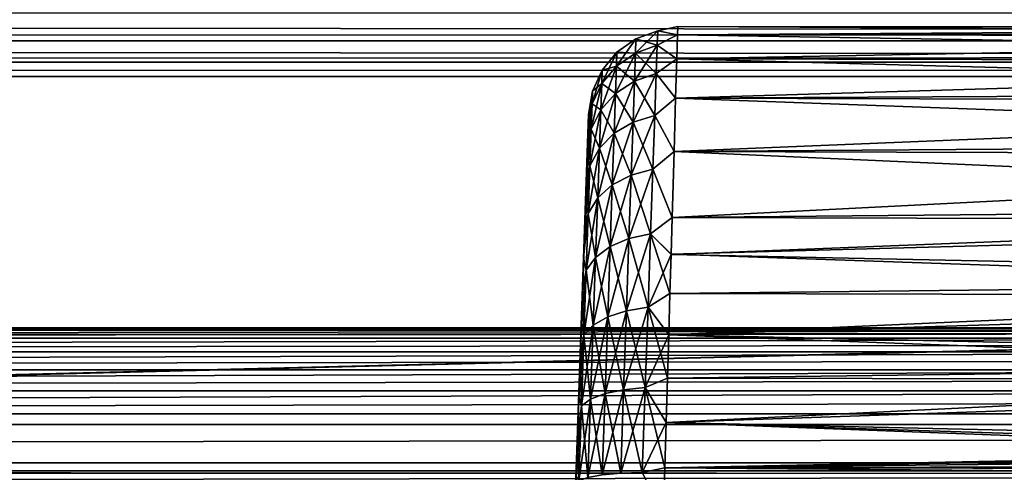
# Model space of a CAD drawing. Header units: millimetres. Extents: x -43.6 to 43.6, y -43.6 to 43.6.
# Tile 311 of 350: x 3.5 to 6.2, y 35.7 to 37. Entities that reach past the tile are written whole.
import ezdxf

# ---------------------------------------------------------------- set-up
doc = ezdxf.new("R2010")
doc.units = ezdxf.units.MM
doc.header["$LTSCALE"] = 65.185185
for name, color, linetype in [('111', 7, 'CONTINUOUS'), ('205', 7, 'CONTINUOUS'), ('222', 7, 'CONTINUOUS'), ('305', 7, 'CONTINUOUS'), ('315', 7, 'CONTINUOUS'), ('350', 7, 'CONTINUOUS'), ('358', 7, 'CONTINUOUS'), ('42', 7, 'CONTINUOUS'), ('46', 7, 'CONTINUOUS'), ('62', 7, 'CONTINUOUS'), ('79', 7, 'CONTINUOUS')]:
    doc.layers.add(name, color=color, linetype=linetype)

msp = doc.modelspace()

# ---------------------------------------------------------------- linework, layer by layer
at = {"layer": '111', "linetype": 'CONTINUOUS'}
for points in [[(5.0789, 36.7587, -12.9784), (5.0787, 36.7534, -13.0937), (5.009, 34.7587, -11.7285), (5.0789, 36.7587, -12.9784)], [(5.0787, 36.7534, -12.8631), (5.0789, 36.7587, -12.9784), (5.009, 34.7587, -11.7285), (5.0787, 36.7534, -12.8631)], [(5.0787, 36.7534, -13.0937), (5.0781, 36.7375, -13.2081), (5.009, 34.7587, -11.7285), (5.0787, 36.7534, -13.0937)], [(5.0781, 36.7374, -12.7488), (5.0787, 36.7534, -12.8631), (5.009, 34.7587, -11.7285), (5.0781, 36.7374, -12.7488)], [(5.0781, 36.7375, -13.2081), (5.0772, 36.7111, -13.3204), (5.009, 34.7587, -11.7285), (5.0781, 36.7375, -13.2081)], [(5.0772, 36.711, -12.6365), (5.0781, 36.7374, -12.7488), (5.009, 34.7587, -11.7285), (5.0772, 36.711, -12.6365)], [(5.0772, 36.7111, -13.3204), (5.0759, 36.6744, -13.4299), (5.009, 34.7587, -11.7285), (5.0772, 36.7111, -13.3204)], [(5.0759, 36.6743, -12.527), (5.0772, 36.711, -12.6365), (5.009, 34.7587, -11.7285), (5.0759, 36.6743, -12.527)], [(5.0759, 36.6744, -13.4299), (5.0743, 36.6278, -13.5355), (5.009, 34.7587, -11.7285), (5.0759, 36.6744, -13.4299)], [(5.0743, 36.6277, -12.4214), (5.0759, 36.6743, -12.527), (5.009, 34.7587, -11.7285), (5.0743, 36.6277, -12.4214)], [(5.0743, 36.6278, -13.5355), (5.0723, 36.5716, -13.6364), (5.009, 34.7587, -11.7285), (5.0743, 36.6278, -13.5355)], [(5.0723, 36.5715, -12.3206), (5.0743, 36.6277, -12.4214), (5.009, 34.7587, -11.7285), (5.0723, 36.5715, -12.3206)], [(5.0723, 36.5716, -13.6364), (5.0701, 36.5064, -13.7316), (5.009, 34.7587, -11.7285), (5.0723, 36.5716, -13.6364)], [(5.0701, 36.5063, -12.2253), (5.0723, 36.5715, -12.3206), (5.009, 34.7587, -11.7285), (5.0701, 36.5063, -12.2253)], [(5.0701, 36.5064, -13.7316), (5.0675, 36.4326, -13.8205), (5.009, 34.7587, -11.7285), (5.0701, 36.5064, -13.7316)], [(5.0675, 36.4326, -12.1365), (5.0701, 36.5063, -12.2253), (5.009, 34.7587, -11.7285), (5.0675, 36.4326, -12.1365)], [(5.0675, 36.4326, -13.8205), (5.0646, 36.351, -13.9021), (5.009, 34.7587, -11.7285), (5.0675, 36.4326, -13.8205)], [(5.0646, 36.3509, -12.0548), (5.0675, 36.4326, -12.1365), (5.009, 34.7587, -11.7285), (5.0646, 36.3509, -12.0548)], [(5.0646, 36.351, -13.9021), (5.0615, 36.2622, -13.9759), (5.009, 34.7587, -11.7285), (5.0646, 36.351, -13.9021)], [(5.0615, 36.2621, -11.9811), (5.0646, 36.3509, -12.0548), (5.009, 34.7587, -11.7285), (5.0615, 36.2621, -11.9811)], [(5.0615, 36.2622, -13.9759), (5.0582, 36.1669, -14.0412), (5.009, 34.7587, -11.7285), (5.0615, 36.2622, -13.9759)], [(5.0582, 36.1669, -11.9158), (5.0615, 36.2621, -11.9811), (5.009, 34.7587, -11.7285), (5.0582, 36.1669, -11.9158)], [(5.0582, 36.1669, -14.0412), (5.0547, 36.0661, -14.0974), (5.009, 34.7587, -11.7285), (5.0582, 36.1669, -14.0412)], [(5.0547, 36.066, -11.8596), (5.0582, 36.1669, -11.9158), (5.009, 34.7587, -11.7285), (5.0547, 36.066, -11.8596)], [(5.0547, 36.0661, -14.0974), (5.051, 35.9604, -14.1441), (5.009, 34.7587, -11.7285), (5.0547, 36.0661, -14.0974)], [(5.051, 35.9604, -11.813), (5.0547, 36.066, -11.8596), (5.009, 34.7587, -11.7285), (5.051, 35.9604, -11.813)], [(5.051, 35.9604, -14.1441), (5.0472, 35.8509, -14.1808), (5.009, 34.7587, -11.7285), (5.051, 35.9604, -14.1441)], [(5.0472, 35.8509, -11.7763), (5.051, 35.9604, -11.813), (5.009, 34.7587, -11.7285), (5.0472, 35.8509, -11.7763)], [(5.0472, 35.8509, -14.1808), (5.0432, 35.7385, -14.2072), (5.009, 34.7587, -11.7285), (5.0472, 35.8509, -14.1808)], [(5.0432, 35.7385, -11.7498), (5.0472, 35.8509, -11.7763), (5.009, 34.7587, -11.7285), (5.0432, 35.7385, -11.7498)]]:
    msp.add_3dface(points, dxfattribs=at)
at = {"layer": '205', "linetype": 'CONTINUOUS'}
for points in [[(5.3281, 36.9772, -12.718), (5.3287, 37, -12.9784), (5.2726, 36.9886, -12.8553), (5.3281, 36.9772, -12.718)], [(5.3287, 37, -12.9784), (5.3281, 36.9772, -13.2388), (5.2726, 36.9886, -13.1017), (5.3287, 37, -12.9784)], [(5.3287, 37, -12.9784), (5.2726, 36.9886, -13.1017), (5.2726, 36.9886, -12.8553), (5.3287, 37, -12.9784)], [(5.1581, 36.9281, -12.8607), (5.1568, 36.8892, -12.6281), (5.2114, 36.9658, -12.8574), (5.1581, 36.9281, -12.8607)], [(5.2114, 36.9658, -12.8574), (5.1568, 36.8892, -12.6281), (5.21, 36.9259, -12.6184), (5.2114, 36.9658, -12.8574)], [(5.1581, 36.9281, -13.0964), (5.1581, 36.9281, -12.8607), (5.2114, 36.9658, -13.0997), (5.1581, 36.9281, -13.0964)], [(5.21, 36.9259, -13.3387), (5.1581, 36.9281, -13.0964), (5.2114, 36.9658, -13.0997), (5.21, 36.9259, -13.3387)], [(5.2114, 36.9658, -13.0997), (5.1581, 36.9281, -12.8607), (5.2114, 36.9658, -12.8574), (5.2114, 36.9658, -13.0997)], [(5.2114, 36.9658, -12.8574), (5.21, 36.9259, -12.6184), (5.2726, 36.9886, -12.8553), (5.2114, 36.9658, -12.8574)], [(5.2726, 36.9886, -12.8553), (5.21, 36.9259, -12.6184), (5.2711, 36.948, -12.6122), (5.2726, 36.9886, -12.8553)], [(5.21, 36.9259, -13.3387), (5.2114, 36.9658, -13.0997), (5.2711, 36.948, -13.3448), (5.21, 36.9259, -13.3387)], [(5.2114, 36.9658, -13.0997), (5.2114, 36.9658, -12.8574), (5.2726, 36.9886, -13.1017), (5.2114, 36.9658, -13.0997)], [(5.2711, 36.948, -13.3448), (5.2114, 36.9658, -13.0997), (5.2726, 36.9886, -13.1017), (5.2711, 36.948, -13.3448)], [(5.2726, 36.9886, -13.1017), (5.2114, 36.9658, -12.8574), (5.2726, 36.9886, -12.8553), (5.2726, 36.9886, -13.1017)], [(5.3281, 36.9772, -12.718), (5.2726, 36.9886, -12.8553), (5.2711, 36.948, -12.6122), (5.3281, 36.9772, -12.718)], [(5.3281, 36.9772, -13.2388), (5.2711, 36.948, -13.3448), (5.2726, 36.9886, -13.1017), (5.3281, 36.9772, -13.2388)], [(5.3261, 36.9096, -12.4655), (5.3281, 36.9772, -12.718), (5.2711, 36.948, -12.6122), (5.3261, 36.9096, -12.4655)], [(5.3281, 36.9772, -13.2388), (5.3261, 36.9096, -13.4913), (5.2711, 36.948, -13.3448), (5.3281, 36.9772, -13.2388)], [(5.21, 36.9259, -12.6184), (5.2072, 36.8472, -12.3892), (5.2711, 36.948, -12.6122), (5.21, 36.9259, -12.6184)], [(5.2711, 36.948, -12.6122), (5.2072, 36.8472, -12.3892), (5.2684, 36.868, -12.3792), (5.2711, 36.948, -12.6122)], [(5.2684, 36.868, -13.5779), (5.21, 36.9259, -13.3387), (5.2711, 36.948, -13.3448), (5.2684, 36.868, -13.5779)], [(5.3261, 36.9096, -12.4655), (5.2711, 36.948, -12.6122), (5.2684, 36.868, -12.3792), (5.3261, 36.9096, -12.4655)], [(5.3261, 36.9096, -13.4913), (5.2684, 36.868, -13.5779), (5.2711, 36.948, -13.3448), (5.3261, 36.9096, -13.4913)], [(5.1166, 36.8778, -12.8649), (5.1153, 36.8404, -12.6409), (5.1581, 36.9281, -12.8607), (5.1166, 36.8778, -12.8649)], [(5.1581, 36.9281, -12.8607), (5.1153, 36.8404, -12.6409), (5.1568, 36.8892, -12.6281), (5.1581, 36.9281, -12.8607)], [(5.1166, 36.8778, -13.0921), (5.1166, 36.8778, -12.8649), (5.1581, 36.9281, -13.0964), (5.1166, 36.8778, -13.0921)], [(5.1568, 36.8892, -13.3289), (5.1166, 36.8778, -13.0921), (5.1581, 36.9281, -13.0964), (5.1568, 36.8892, -13.3289)], [(5.1581, 36.9281, -13.0964), (5.1166, 36.8778, -12.8649), (5.1581, 36.9281, -12.8607), (5.1581, 36.9281, -13.0964)], [(5.1568, 36.8892, -12.6281), (5.1541, 36.8127, -12.4052), (5.21, 36.9259, -12.6184), (5.1568, 36.8892, -12.6281)], [(5.21, 36.9259, -12.6184), (5.1541, 36.8127, -12.4052), (5.2072, 36.8472, -12.3892), (5.21, 36.9259, -12.6184)], [(5.1568, 36.8892, -13.3289), (5.1581, 36.9281, -13.0964), (5.21, 36.9259, -13.3387), (5.1568, 36.8892, -13.3289)], [(5.2072, 36.8472, -13.5678), (5.1568, 36.8892, -13.3289), (5.21, 36.9259, -13.3387), (5.2072, 36.8472, -13.5678)], [(5.2072, 36.8472, -13.5678), (5.21, 36.9259, -13.3387), (5.2684, 36.868, -13.5779), (5.2072, 36.8472, -13.5678)], [(5.1153, 36.8404, -12.6409), (5.1127, 36.7667, -12.426), (5.1568, 36.8892, -12.6281), (5.1153, 36.8404, -12.6409)], [(5.1568, 36.8892, -12.6281), (5.1127, 36.7667, -12.426), (5.1541, 36.8127, -12.4052), (5.1568, 36.8892, -12.6281)], [(5.1153, 36.8404, -13.3162), (5.1166, 36.8778, -13.0921), (5.1568, 36.8892, -13.3289), (5.1153, 36.8404, -13.3162)], [(5.1541, 36.8127, -13.5519), (5.1153, 36.8404, -13.3162), (5.1568, 36.8892, -13.3289), (5.1541, 36.8127, -13.5519)], [(5.1541, 36.8127, -13.5519), (5.1568, 36.8892, -13.3289), (5.2072, 36.8472, -13.5678), (5.1541, 36.8127, -13.5519)], [(5.3229, 36.7991, -12.2286), (5.3261, 36.9096, -12.4655), (5.2684, 36.868, -12.3792), (5.3229, 36.7991, -12.2286)], [(5.3261, 36.9096, -13.4913), (5.3229, 36.7992, -13.7283), (5.2684, 36.868, -13.5779), (5.3261, 36.9096, -13.4913)], [(5.0895, 36.8186, -12.8699), (5.0882, 36.7828, -12.6557), (5.1166, 36.8778, -12.8649), (5.0895, 36.8186, -12.8699)], [(5.1166, 36.8778, -12.8649), (5.0882, 36.7828, -12.6557), (5.1153, 36.8404, -12.6409), (5.1166, 36.8778, -12.8649)], [(5.0895, 36.8186, -13.0871), (5.0895, 36.8186, -12.8699), (5.1166, 36.8778, -13.0921), (5.0895, 36.8186, -13.0871)], [(5.1153, 36.8404, -13.3162), (5.0895, 36.8186, -13.0871), (5.1166, 36.8778, -13.0921), (5.1153, 36.8404, -13.3162)], [(5.1166, 36.8778, -13.0921), (5.0895, 36.8186, -12.8699), (5.1166, 36.8778, -12.8649), (5.1166, 36.8778, -13.0921)], [(5.2072, 36.8472, -12.3892), (5.2032, 36.7319, -12.1762), (5.2684, 36.868, -12.3792), (5.2072, 36.8472, -12.3892)], [(5.2684, 36.868, -12.3792), (5.2032, 36.7319, -12.1762), (5.2643, 36.7507, -12.1625), (5.2684, 36.868, -12.3792)], [(5.2643, 36.7507, -13.7945), (5.2072, 36.8472, -13.5678), (5.2684, 36.868, -13.5779), (5.2643, 36.7507, -13.7945)], [(5.3229, 36.7991, -12.2286), (5.2684, 36.868, -12.3792), (5.2643, 36.7507, -12.1625), (5.3229, 36.7991, -12.2286)], [(5.3229, 36.7992, -13.7283), (5.2643, 36.7507, -13.7945), (5.2684, 36.868, -13.5779), (5.3229, 36.7992, -13.7283)], [(5.0882, 36.7828, -12.6557), (5.0858, 36.7123, -12.4503), (5.1153, 36.8404, -12.6409), (5.0882, 36.7828, -12.6557)], [(5.1153, 36.8404, -12.6409), (5.0858, 36.7123, -12.4503), (5.1127, 36.7667, -12.426), (5.1153, 36.8404, -12.6409)], [(5.0882, 36.7828, -13.3014), (5.0895, 36.8186, -13.0871), (5.1153, 36.8404, -13.3162), (5.0882, 36.7828, -13.3014)], [(5.1127, 36.7667, -13.531), (5.0882, 36.7828, -13.3014), (5.1153, 36.8404, -13.3162), (5.1127, 36.7667, -13.531)], [(5.1127, 36.7667, -13.531), (5.1153, 36.8404, -13.3162), (5.1541, 36.8127, -13.5519), (5.1127, 36.7667, -13.531)], [(5.1541, 36.8127, -12.4052), (5.1502, 36.7005, -12.1979), (5.2072, 36.8472, -12.3892), (5.1541, 36.8127, -12.4052)], [(5.2072, 36.8472, -12.3892), (5.1502, 36.7005, -12.1979), (5.2032, 36.7319, -12.1762), (5.2072, 36.8472, -12.3892)], [(5.2032, 36.7319, -13.7809), (5.1541, 36.8127, -13.5519), (5.2072, 36.8472, -13.5678), (5.2032, 36.7319, -13.7809)], [(5.2032, 36.7319, -13.7809), (5.2072, 36.8472, -13.5678), (5.2643, 36.7507, -13.7945), (5.2032, 36.7319, -13.7809)], [(5.0787, 36.7534, -12.8631), (5.0781, 36.7374, -12.7488), (5.0895, 36.8186, -12.8699), (5.0787, 36.7534, -12.8631)], [(5.0895, 36.8186, -12.8699), (5.0781, 36.7374, -12.7488), (5.0882, 36.7828, -12.6557), (5.0895, 36.8186, -12.8699)], [(5.0787, 36.7534, -13.0937), (5.0789, 36.7587, -12.9784), (5.0895, 36.8186, -13.0871), (5.0787, 36.7534, -13.0937)], [(5.0882, 36.7828, -13.3014), (5.0787, 36.7534, -13.0937), (5.0895, 36.8186, -13.0871), (5.0882, 36.7828, -13.3014)], [(5.0789, 36.7587, -12.9784), (5.0787, 36.7534, -12.8631), (5.0895, 36.8186, -12.8699), (5.0789, 36.7587, -12.9784)], [(5.0895, 36.8186, -13.0871), (5.0789, 36.7587, -12.9784), (5.0895, 36.8186, -12.8699), (5.0895, 36.8186, -13.0871)], [(5.1127, 36.7667, -12.426), (5.1089, 36.6585, -12.2263), (5.1541, 36.8127, -12.4052), (5.1127, 36.7667, -12.426)], [(5.1541, 36.8127, -12.4052), (5.1089, 36.6585, -12.2263), (5.1502, 36.7005, -12.1979), (5.1541, 36.8127, -12.4052)], [(5.1502, 36.7005, -13.7591), (5.1127, 36.7667, -13.531), (5.1541, 36.8127, -13.5519), (5.1502, 36.7005, -13.7591)], [(5.1502, 36.7005, -13.7591), (5.1541, 36.8127, -13.5519), (5.2032, 36.7319, -13.7809), (5.1502, 36.7005, -13.7591)], [(5.0772, 36.711, -12.6365), (5.0759, 36.6743, -12.527), (5.0882, 36.7828, -12.6557), (5.0772, 36.711, -12.6365)], [(5.0882, 36.7828, -12.6557), (5.0759, 36.6743, -12.527), (5.0858, 36.7123, -12.4503), (5.0882, 36.7828, -12.6557)], [(5.0772, 36.7111, -13.3204), (5.0781, 36.7375, -13.2081), (5.0882, 36.7828, -13.3014), (5.0772, 36.7111, -13.3204)], [(5.0858, 36.7123, -13.5068), (5.0772, 36.7111, -13.3204), (5.0882, 36.7828, -13.3014), (5.0858, 36.7123, -13.5068)], [(5.0781, 36.7374, -12.7488), (5.0772, 36.711, -12.6365), (5.0882, 36.7828, -12.6557), (5.0781, 36.7374, -12.7488)], [(5.0781, 36.7375, -13.2081), (5.0787, 36.7534, -13.0937), (5.0882, 36.7828, -13.3014), (5.0781, 36.7375, -13.2081)], [(5.0858, 36.7123, -13.5068), (5.0882, 36.7828, -13.3014), (5.1127, 36.7667, -13.531), (5.0858, 36.7123, -13.5068)], [(5.3229, 36.7992, -13.7283), (5.3185, 36.6492, -13.9425), (5.2643, 36.7507, -13.7945), (5.3229, 36.7992, -13.7283)], [(5.3185, 36.6492, -12.0145), (5.3229, 36.7991, -12.2286), (5.2643, 36.7507, -12.1625), (5.3185, 36.6492, -12.0145)], [(5.0858, 36.7123, -12.4503), (5.0822, 36.6089, -12.2593), (5.1127, 36.7667, -12.426), (5.0858, 36.7123, -12.4503)], [(5.1127, 36.7667, -12.426), (5.0822, 36.6089, -12.2593), (5.1089, 36.6585, -12.2263), (5.1127, 36.7667, -12.426)], [(5.1089, 36.6585, -13.7308), (5.0858, 36.7123, -13.5068), (5.1127, 36.7667, -13.531), (5.1089, 36.6585, -13.7308)], [(5.1089, 36.6585, -13.7308), (5.1127, 36.7667, -13.531), (5.1502, 36.7005, -13.7591), (5.1089, 36.6585, -13.7308)], [(5.2032, 36.7319, -12.1762), (5.198, 36.5831, -11.985), (5.2643, 36.7507, -12.1625), (5.2032, 36.7319, -12.1762)], [(5.2643, 36.7507, -12.1625), (5.198, 36.5831, -11.985), (5.259, 36.5993, -11.9681), (5.2643, 36.7507, -12.1625)], [(5.259, 36.5993, -13.9889), (5.2032, 36.7319, -13.7809), (5.2643, 36.7507, -13.7945), (5.259, 36.5993, -13.9889)], [(5.3185, 36.6492, -12.0145), (5.2643, 36.7507, -12.1625), (5.259, 36.5993, -11.9681), (5.3185, 36.6492, -12.0145)], [(5.3185, 36.6492, -13.9425), (5.259, 36.5993, -13.9889), (5.2643, 36.7507, -13.7945), (5.3185, 36.6492, -13.9425)], [(5.1502, 36.7005, -12.1979), (5.1451, 36.5557, -12.012), (5.2032, 36.7319, -12.1762), (5.1502, 36.7005, -12.1979)], [(5.2032, 36.7319, -12.1762), (5.1451, 36.5557, -12.012), (5.198, 36.5831, -11.985), (5.2032, 36.7319, -12.1762)], [(5.198, 36.5831, -13.972), (5.1502, 36.7005, -13.7591), (5.2032, 36.7319, -13.7809), (5.198, 36.5831, -13.972)], [(5.198, 36.5831, -13.972), (5.2032, 36.7319, -13.7809), (5.259, 36.5993, -13.9889), (5.198, 36.5831, -13.972)], [(5.0743, 36.6277, -12.4214), (5.0723, 36.5715, -12.3206), (5.0858, 36.7123, -12.4503), (5.0743, 36.6277, -12.4214)], [(5.0858, 36.7123, -12.4503), (5.0723, 36.5715, -12.3206), (5.0822, 36.6089, -12.2593), (5.0858, 36.7123, -12.4503)], [(5.0743, 36.6278, -13.5355), (5.0759, 36.6744, -13.4299), (5.0858, 36.7123, -13.5068), (5.0743, 36.6278, -13.5355)], [(5.0822, 36.6089, -13.6978), (5.0743, 36.6278, -13.5355), (5.0858, 36.7123, -13.5068), (5.0822, 36.6089, -13.6978)], [(5.0759, 36.6743, -12.527), (5.0743, 36.6277, -12.4214), (5.0858, 36.7123, -12.4503), (5.0759, 36.6743, -12.527)], [(5.0759, 36.6744, -13.4299), (5.0772, 36.7111, -13.3204), (5.0858, 36.7123, -13.5068), (5.0759, 36.6744, -13.4299)], [(5.0822, 36.6089, -13.6978), (5.0858, 36.7123, -13.5068), (5.1089, 36.6585, -13.7308), (5.0822, 36.6089, -13.6978)], [(5.1089, 36.6585, -12.2263), (5.1041, 36.519, -12.0471), (5.1502, 36.7005, -12.1979), (5.1089, 36.6585, -12.2263)], [(5.1502, 36.7005, -12.1979), (5.1041, 36.519, -12.0471), (5.1451, 36.5557, -12.012), (5.1502, 36.7005, -12.1979)], [(5.1451, 36.5557, -13.9451), (5.1089, 36.6585, -13.7308), (5.1502, 36.7005, -13.7591), (5.1451, 36.5557, -13.9451)], [(5.1451, 36.5557, -13.9451), (5.1502, 36.7005, -13.7591), (5.198, 36.5831, -13.972), (5.1451, 36.5557, -13.9451)], [(5.0822, 36.6089, -12.2593), (5.0775, 36.4755, -12.088), (5.1089, 36.6585, -12.2263), (5.0822, 36.6089, -12.2593)], [(5.1089, 36.6585, -12.2263), (5.0775, 36.4755, -12.088), (5.1041, 36.519, -12.0471), (5.1089, 36.6585, -12.2263)], [(5.1041, 36.519, -13.91), (5.0822, 36.6089, -13.6978), (5.1089, 36.6585, -13.7308), (5.1041, 36.519, -13.91)], [(5.1041, 36.519, -13.91), (5.1089, 36.6585, -13.7308), (5.1451, 36.5557, -13.9451), (5.1041, 36.519, -13.91)], [(5.3131, 36.4643, -11.8296), (5.3185, 36.6492, -12.0145), (5.259, 36.5993, -11.9681), (5.3131, 36.4643, -11.8296)], [(5.3185, 36.6492, -13.9425), (5.3131, 36.4644, -14.1274), (5.259, 36.5993, -13.9889), (5.3185, 36.6492, -13.9425)], [(5.0701, 36.5063, -12.2253), (5.0675, 36.4326, -12.1365), (5.0822, 36.6089, -12.2593), (5.0701, 36.5063, -12.2253)], [(5.0822, 36.6089, -12.2593), (5.0675, 36.4326, -12.1365), (5.0775, 36.4755, -12.088), (5.0822, 36.6089, -12.2593)], [(5.0701, 36.5064, -13.7316), (5.0723, 36.5716, -13.6364), (5.0822, 36.6089, -13.6978), (5.0701, 36.5064, -13.7316)], [(5.0775, 36.4755, -13.8691), (5.0701, 36.5064, -13.7316), (5.0822, 36.6089, -13.6978), (5.0775, 36.4755, -13.8691)], [(5.0723, 36.5715, -12.3206), (5.0701, 36.5063, -12.2253), (5.0822, 36.6089, -12.2593), (5.0723, 36.5715, -12.3206)], [(5.0723, 36.5716, -13.6364), (5.0743, 36.6278, -13.5355), (5.0822, 36.6089, -13.6978), (5.0723, 36.5716, -13.6364)], [(5.0775, 36.4755, -13.8691), (5.0822, 36.6089, -13.6978), (5.1041, 36.519, -13.91), (5.0775, 36.4755, -13.8691)], [(5.1451, 36.5557, -12.012), (5.1391, 36.3823, -11.8524), (5.198, 36.5831, -11.985), (5.1451, 36.5557, -12.012)], [(5.198, 36.5831, -11.985), (5.1391, 36.3823, -11.8524), (5.1918, 36.4049, -11.821), (5.198, 36.5831, -11.985)], [(5.1918, 36.4049, -14.136), (5.1451, 36.5557, -13.9451), (5.198, 36.5831, -13.972), (5.1918, 36.4049, -14.136)], [(5.198, 36.5831, -11.985), (5.1918, 36.4049, -11.821), (5.259, 36.5993, -11.9681), (5.198, 36.5831, -11.985)], [(5.259, 36.5993, -11.9681), (5.1918, 36.4049, -11.821), (5.2526, 36.4181, -11.8013), (5.259, 36.5993, -11.9681)], [(5.1918, 36.4049, -14.136), (5.198, 36.5831, -13.972), (5.2526, 36.4181, -14.1557), (5.1918, 36.4049, -14.136)], [(5.2526, 36.4181, -14.1557), (5.198, 36.5831, -13.972), (5.259, 36.5993, -13.9889), (5.2526, 36.4181, -14.1557)], [(5.3131, 36.4643, -11.8296), (5.259, 36.5993, -11.9681), (5.2526, 36.4181, -11.8013), (5.3131, 36.4643, -11.8296)], [(5.3131, 36.4644, -14.1274), (5.2526, 36.4181, -14.1557), (5.259, 36.5993, -13.9889), (5.3131, 36.4644, -14.1274)], [(5.1041, 36.519, -12.0471), (5.0982, 36.3519, -11.8933), (5.1451, 36.5557, -12.012), (5.1041, 36.519, -12.0471)], [(5.1451, 36.5557, -12.012), (5.0982, 36.3519, -11.8933), (5.1391, 36.3823, -11.8524), (5.1451, 36.5557, -12.012)], [(5.1391, 36.3823, -14.1047), (5.1041, 36.519, -13.91), (5.1451, 36.5557, -13.9451), (5.1391, 36.3823, -14.1047)], [(5.1391, 36.3823, -14.1047), (5.1451, 36.5557, -13.9451), (5.1918, 36.4049, -14.136), (5.1391, 36.3823, -14.1047)], [(5.0675, 36.4326, -13.8205), (5.0701, 36.5064, -13.7316), (5.0775, 36.4755, -13.8691), (5.0675, 36.4326, -13.8205)], [(5.0775, 36.4755, -12.088), (5.0719, 36.3158, -11.9409), (5.1041, 36.519, -12.0471), (5.0775, 36.4755, -12.088)], [(5.1041, 36.519, -12.0471), (5.0719, 36.3158, -11.9409), (5.0982, 36.3519, -11.8933), (5.1041, 36.519, -12.0471)], [(5.0982, 36.3519, -14.0638), (5.0775, 36.4755, -13.8691), (5.1041, 36.519, -13.91), (5.0982, 36.3519, -14.0638)], [(5.0982, 36.3519, -14.0638), (5.1041, 36.519, -13.91), (5.1391, 36.3823, -14.1047), (5.0982, 36.3519, -14.0638)], [(5.0646, 36.351, -13.9021), (5.0675, 36.4326, -13.8205), (5.0775, 36.4755, -13.8691), (5.0646, 36.351, -13.9021)], [(5.0719, 36.3158, -14.0161), (5.0646, 36.351, -13.9021), (5.0775, 36.4755, -13.8691), (5.0719, 36.3158, -14.0161)], [(5.0675, 36.4326, -12.1365), (5.0646, 36.3509, -12.0548), (5.0775, 36.4755, -12.088), (5.0675, 36.4326, -12.1365)], [(5.0775, 36.4755, -12.088), (5.0646, 36.3509, -12.0548), (5.0719, 36.3158, -11.9409), (5.0775, 36.4755, -12.088)], [(5.0719, 36.3158, -14.0161), (5.0775, 36.4755, -13.8691), (5.0982, 36.3519, -14.0638), (5.0719, 36.3158, -14.0161)], [(5.3131, 36.4644, -14.1274), (5.3101, 36.3606, -14.2071), (5.2526, 36.4181, -14.1557), (5.3131, 36.4644, -14.1274)], [(5.3101, 36.3605, -11.7499), (5.3131, 36.4643, -11.8296), (5.2526, 36.4181, -11.8013), (5.3101, 36.3605, -11.7499)], [(5.1918, 36.4049, -11.821), (5.1847, 36.2021, -11.6886), (5.2526, 36.4181, -11.8013), (5.1918, 36.4049, -11.821)], [(5.2526, 36.4181, -11.8013), (5.1847, 36.2021, -11.6886), (5.2454, 36.2119, -11.6666), (5.2526, 36.4181, -11.8013)], [(5.2454, 36.2119, -14.2904), (5.1918, 36.4049, -14.136), (5.2526, 36.4181, -14.1557), (5.2454, 36.2119, -14.2904)], [(5.3101, 36.3605, -11.7499), (5.2526, 36.4181, -11.8013), (5.2454, 36.2119, -11.6666), (5.3101, 36.3605, -11.7499)], [(5.3069, 36.2502, -14.2774), (5.2454, 36.2119, -14.2904), (5.2526, 36.4181, -14.1557), (5.3069, 36.2502, -14.2774)], [(5.3101, 36.3606, -14.2071), (5.3069, 36.2502, -14.2774), (5.2526, 36.4181, -14.1557), (5.3101, 36.3606, -14.2071)], [(5.1391, 36.3823, -11.8524), (5.1322, 36.1851, -11.7235), (5.1918, 36.4049, -11.821), (5.1391, 36.3823, -11.8524)], [(5.1918, 36.4049, -11.821), (5.1322, 36.1851, -11.7235), (5.1847, 36.2021, -11.6886), (5.1918, 36.4049, -11.821)], [(5.1847, 36.2021, -14.2685), (5.1391, 36.3823, -14.1047), (5.1918, 36.4049, -14.136), (5.1847, 36.2021, -14.2685)], [(5.1847, 36.2021, -14.2685), (5.1918, 36.4049, -14.136), (5.2454, 36.2119, -14.2904), (5.1847, 36.2021, -14.2685)], [(5.0982, 36.3519, -11.8933), (5.0916, 36.1618, -11.7691), (5.1391, 36.3823, -11.8524), (5.0982, 36.3519, -11.8933)], [(5.1391, 36.3823, -11.8524), (5.0916, 36.1618, -11.7691), (5.1322, 36.1851, -11.7235), (5.1391, 36.3823, -11.8524)], [(5.1322, 36.1851, -14.2335), (5.0982, 36.3519, -14.0638), (5.1391, 36.3823, -14.1047), (5.1322, 36.1851, -14.2335)], [(5.1322, 36.1851, -14.2335), (5.1391, 36.3823, -14.1047), (5.1847, 36.2021, -14.2685), (5.1322, 36.1851, -14.2335)], [(5.3069, 36.2501, -11.6796), (5.3101, 36.3605, -11.7499), (5.2454, 36.2119, -11.6666), (5.3069, 36.2501, -11.6796)], [(5.0615, 36.2622, -13.9759), (5.0646, 36.351, -13.9021), (5.0719, 36.3158, -14.0161), (5.0615, 36.2622, -13.9759)], [(5.0646, 36.3509, -12.0548), (5.0615, 36.2621, -11.9811), (5.0719, 36.3158, -11.9409), (5.0646, 36.3509, -12.0548)], [(5.0719, 36.3158, -11.9409), (5.0656, 36.134, -11.8222), (5.0982, 36.3519, -11.8933), (5.0719, 36.3158, -11.9409)], [(5.0982, 36.3519, -11.8933), (5.0656, 36.134, -11.8222), (5.0916, 36.1618, -11.7691), (5.0982, 36.3519, -11.8933)], [(5.0916, 36.1618, -14.1879), (5.0719, 36.3158, -14.0161), (5.0982, 36.3519, -14.0638), (5.0916, 36.1618, -14.1879)], [(5.0916, 36.1618, -14.1879), (5.0982, 36.3519, -14.0638), (5.1322, 36.1851, -14.2335), (5.0916, 36.1618, -14.1879)], [(5.0615, 36.2621, -11.9811), (5.0582, 36.1669, -11.9158), (5.0719, 36.3158, -11.9409), (5.0615, 36.2621, -11.9811)], [(5.0719, 36.3158, -11.9409), (5.0582, 36.1669, -11.9158), (5.0656, 36.134, -11.8222), (5.0719, 36.3158, -11.9409)], [(5.0656, 36.134, -14.1349), (5.0615, 36.2622, -13.9759), (5.0719, 36.3158, -14.0161), (5.0656, 36.134, -14.1349)], [(5.0656, 36.134, -14.1349), (5.0719, 36.3158, -14.0161), (5.0916, 36.1618, -14.1879), (5.0656, 36.134, -14.1349)], [(5.0582, 36.1669, -14.0412), (5.0615, 36.2622, -13.9759), (5.0656, 36.134, -14.1349), (5.0582, 36.1669, -14.0412)], [(5.3069, 36.2502, -14.2774), (5.3035, 36.1341, -14.3379), (5.2454, 36.2119, -14.2904), (5.3069, 36.2502, -14.2774)], [(5.3035, 36.1341, -11.6191), (5.3069, 36.2501, -11.6796), (5.2454, 36.2119, -11.6666), (5.3035, 36.1341, -11.6191)], [(5.1322, 36.1851, -11.7235), (5.1247, 35.9693, -11.6289), (5.1847, 36.2021, -11.6886), (5.1322, 36.1851, -11.7235)], [(5.1847, 36.2021, -11.6886), (5.1247, 35.9693, -11.6289), (5.1769, 35.9804, -11.5913), (5.1847, 36.2021, -11.6886)], [(5.1769, 35.9804, -14.3657), (5.1322, 36.1851, -14.2335), (5.1847, 36.2021, -14.2685), (5.1769, 35.9804, -14.3657)], [(5.1847, 36.2021, -11.6886), (5.1769, 35.9804, -11.5913), (5.2454, 36.2119, -11.6666), (5.1847, 36.2021, -11.6886)], [(5.2454, 36.2119, -11.6666), (5.1769, 35.9804, -11.5913), (5.2376, 35.9863, -11.5677), (5.2454, 36.2119, -11.6666)], [(5.1769, 35.9804, -14.3657), (5.1847, 36.2021, -14.2685), (5.2376, 35.9863, -14.3893), (5.1769, 35.9804, -14.3657)], [(5.2376, 35.9863, -14.3893), (5.1847, 36.2021, -14.2685), (5.2454, 36.2119, -14.2904), (5.2376, 35.9863, -14.3893)], [(5.3035, 36.1341, -11.6191), (5.2454, 36.2119, -11.6666), (5.2376, 35.9863, -11.5677), (5.3035, 36.1341, -11.6191)], [(5.3, 36.0132, -14.388), (5.2376, 35.9863, -14.3893), (5.2454, 36.2119, -14.2904), (5.3, 36.0132, -14.388)], [(5.3035, 36.1341, -14.3379), (5.3, 36.0132, -14.388), (5.2454, 36.2119, -14.2904), (5.3035, 36.1341, -14.3379)], [(5.0547, 36.0661, -14.0974), (5.0582, 36.1669, -14.0412), (5.0656, 36.134, -14.1349), (5.0547, 36.0661, -14.0974)], [(5.0582, 36.1669, -11.9158), (5.0547, 36.066, -11.8596), (5.0656, 36.134, -11.8222), (5.0582, 36.1669, -11.9158)], [(5.0916, 36.1618, -11.7691), (5.0843, 35.9539, -11.6779), (5.1322, 36.1851, -11.7235), (5.0916, 36.1618, -11.7691)], [(5.1322, 36.1851, -11.7235), (5.0843, 35.9539, -11.6779), (5.1247, 35.9693, -11.6289), (5.1322, 36.1851, -11.7235)], [(5.1247, 35.9693, -14.3281), (5.0916, 36.1618, -14.1879), (5.1322, 36.1851, -14.2335), (5.1247, 35.9693, -14.3281)], [(5.1247, 35.9693, -14.3281), (5.1322, 36.1851, -14.2335), (5.1769, 35.9804, -14.3657), (5.1247, 35.9693, -14.3281)], [(5.0656, 36.134, -11.8222), (5.0586, 35.9352, -11.735), (5.0916, 36.1618, -11.7691), (5.0656, 36.134, -11.8222)], [(5.0916, 36.1618, -11.7691), (5.0586, 35.9352, -11.735), (5.0843, 35.9539, -11.6779), (5.0916, 36.1618, -11.7691)], [(5.0843, 35.9539, -14.2791), (5.0656, 36.134, -14.1349), (5.0916, 36.1618, -14.1879), (5.0843, 35.9539, -14.2791)], [(5.0843, 35.9539, -14.2791), (5.0916, 36.1618, -14.1879), (5.1247, 35.9693, -14.3281), (5.0843, 35.9539, -14.2791)], [(5.0547, 36.066, -11.8596), (5.051, 35.9604, -11.813), (5.0656, 36.134, -11.8222), (5.0547, 36.066, -11.8596)], [(5.0656, 36.134, -11.8222), (5.051, 35.9604, -11.813), (5.0586, 35.9352, -11.735), (5.0656, 36.134, -11.8222)], [(5.0586, 35.9352, -14.222), (5.0547, 36.0661, -14.0974), (5.0656, 36.134, -14.1349), (5.0586, 35.9352, -14.222)], [(5.0586, 35.9352, -14.222), (5.0656, 36.134, -14.1349), (5.0843, 35.9539, -14.2791), (5.0586, 35.9352, -14.222)], [(5.3, 36.0131, -11.569), (5.3035, 36.1341, -11.6191), (5.2376, 35.9863, -11.5677), (5.3, 36.0131, -11.569)], [(5.051, 35.9604, -14.1441), (5.0547, 36.0661, -14.0974), (5.0586, 35.9352, -14.222), (5.051, 35.9604, -14.1441)], [(5.3, 36.0132, -14.388), (5.2964, 35.8884, -14.4274), (5.2376, 35.9863, -14.3893), (5.3, 36.0132, -14.388)], [(5.2964, 35.8883, -11.5297), (5.3, 36.0131, -11.569), (5.2376, 35.9863, -11.5677), (5.2964, 35.8883, -11.5297)], [(5.1247, 35.9693, -11.6289), (5.1167, 35.7409, -11.5711), (5.1769, 35.9804, -11.5913), (5.1247, 35.9693, -11.6289)], [(5.1769, 35.9804, -11.5913), (5.1167, 35.7409, -11.5711), (5.1687, 35.7456, -11.5319), (5.1769, 35.9804, -11.5913)], [(5.1687, 35.7456, -14.4251), (5.1247, 35.9693, -14.3281), (5.1769, 35.9804, -14.3657), (5.1687, 35.7456, -14.4251)], [(5.1769, 35.9804, -11.5913), (5.1687, 35.7456, -11.5319), (5.2376, 35.9863, -11.5677), (5.1769, 35.9804, -11.5913)], [(5.2376, 35.9863, -11.5677), (5.1687, 35.7456, -11.5319), (5.2292, 35.7476, -11.5073), (5.2376, 35.9863, -11.5677)], [(5.1687, 35.7456, -14.4251), (5.1769, 35.9804, -14.3657), (5.2292, 35.7476, -14.4497), (5.1687, 35.7456, -14.4251)], [(5.2292, 35.7476, -14.4497), (5.1769, 35.9804, -14.3657), (5.2376, 35.9863, -14.3893), (5.2292, 35.7476, -14.4497)], [(5.2964, 35.8883, -11.5297), (5.2376, 35.9863, -11.5677), (5.2292, 35.7476, -11.5073), (5.2964, 35.8883, -11.5297)], [(5.2927, 35.7606, -14.4557), (5.2292, 35.7476, -14.4497), (5.2376, 35.9863, -14.3893), (5.2927, 35.7606, -14.4557)], [(5.2964, 35.8884, -14.4274), (5.2927, 35.7606, -14.4557), (5.2376, 35.9863, -14.3893), (5.2964, 35.8884, -14.4274)], [(5.0472, 35.8509, -14.1808), (5.051, 35.9604, -14.1441), (5.0586, 35.9352, -14.222), (5.0472, 35.8509, -14.1808)], [(5.051, 35.9604, -11.813), (5.0472, 35.8509, -11.7763), (5.0586, 35.9352, -11.735), (5.051, 35.9604, -11.813)], [(5.0586, 35.9352, -11.735), (5.0513, 35.7248, -11.6817), (5.0843, 35.9539, -11.6779), (5.0586, 35.9352, -11.735)], [(5.0843, 35.9539, -11.6779), (5.0513, 35.7248, -11.6817), (5.0766, 35.7338, -11.6222), (5.0843, 35.9539, -11.6779)], [(5.0766, 35.7338, -14.3348), (5.0586, 35.9352, -14.222), (5.0843, 35.9539, -14.2791), (5.0766, 35.7338, -14.3348)], [(5.0843, 35.9539, -11.6779), (5.0766, 35.7338, -11.6222), (5.1247, 35.9693, -11.6289), (5.0843, 35.9539, -11.6779)], [(5.1247, 35.9693, -11.6289), (5.0766, 35.7338, -11.6222), (5.1167, 35.7409, -11.5711), (5.1247, 35.9693, -11.6289)], [(5.0766, 35.7338, -14.3348), (5.0843, 35.9539, -14.2791), (5.1167, 35.7409, -14.3859), (5.0766, 35.7338, -14.3348)], [(5.1167, 35.7409, -14.3859), (5.0843, 35.9539, -14.2791), (5.1247, 35.9693, -14.3281), (5.1167, 35.7409, -14.3859)], [(5.1167, 35.7409, -14.3859), (5.1247, 35.9693, -14.3281), (5.1687, 35.7456, -14.4251), (5.1167, 35.7409, -14.3859)], [(5.0472, 35.8509, -11.7763), (5.0432, 35.7385, -11.7498), (5.0586, 35.9352, -11.735), (5.0472, 35.8509, -11.7763)], [(5.0586, 35.9352, -11.735), (5.0432, 35.7385, -11.7498), (5.0513, 35.7248, -11.6817), (5.0586, 35.9352, -11.735)], [(5.0513, 35.7248, -14.2753), (5.0472, 35.8509, -14.1808), (5.0586, 35.9352, -14.222), (5.0513, 35.7248, -14.2753)], [(5.0513, 35.7248, -14.2753), (5.0586, 35.9352, -14.222), (5.0766, 35.7338, -14.3348), (5.0513, 35.7248, -14.2753)], [(5.2927, 35.7605, -11.5013), (5.2964, 35.8883, -11.5297), (5.2292, 35.7476, -11.5073), (5.2927, 35.7605, -11.5013)], [(5.0432, 35.7385, -14.2072), (5.0472, 35.8509, -14.1808), (5.0513, 35.7248, -14.2753), (5.0432, 35.7385, -14.2072)], [(5.2927, 35.7606, -14.4557), (5.2889, 35.6308, -14.4728), (5.2292, 35.7476, -14.4497), (5.2927, 35.7606, -14.4557)], [(5.2889, 35.6308, -11.4842), (5.2927, 35.7605, -11.5013), (5.2292, 35.7476, -11.5073), (5.2889, 35.6308, -11.4842)]]:
    msp.add_3dface(points, dxfattribs=at)
at = {"layer": '222', "linetype": 'CONTINUOUS'}
for points in [[(-7.25, 35.7529, -7.2373), (7.25, 35.7529, -7.2373), (7.25, 35.7446, -7.293), (-7.25, 35.7529, -7.2373)], [(-7.25, 35.7446, -7.293), (-7.25, 35.7529, -7.2373), (7.25, 35.7446, -7.293), (-7.25, 35.7446, -7.293)]]:
    msp.add_3dface(points, dxfattribs=at)
at = {"layer": '305', "linetype": 'CONTINUOUS'}
for points in [[(-36.5706, 36.9978, 14.6831), (-36.5706, 37.0392, 14.7186), (36.5706, 36.9604, 14.6434), (-36.5706, 36.9978, 14.6831)], [(36.5706, 36.9604, 14.6434), (-36.5706, 37.0392, 14.7186), (36.5706, 37.0392, 14.7186), (36.5706, 36.9604, 14.6434)], [(-36.5706, 36.9604, 14.6434), (-36.5706, 36.9978, 14.6831), (36.5706, 36.9604, 14.6434), (-36.5706, 36.9604, 14.6434)], [(-36.5706, 36.9277, 14.5999), (-36.5706, 36.9604, 14.6434), (36.5706, 36.8999, 14.553), (-36.5706, 36.9277, 14.5999)], [(36.5706, 36.8999, 14.553), (-36.5706, 36.9604, 14.6434), (36.5706, 36.9604, 14.6434), (36.5706, 36.8999, 14.553)], [(-36.5706, 36.8999, 14.553), (-36.5706, 36.9277, 14.5999), (36.5706, 36.8999, 14.553), (-36.5706, 36.8999, 14.553)], [(36.5706, 36.8603, 14.4518), (-36.5706, 36.8603, 14.4518), (-36.5706, 36.8999, 14.553), (36.5706, 36.8603, 14.4518)], [(36.5706, 36.8603, 14.4518), (-36.5706, 36.8999, 14.553), (36.5706, 36.8999, 14.553), (36.5706, 36.8603, 14.4518)]]:
    msp.add_3dface(points, dxfattribs=at)
at = {"layer": '315', "color": 2, "linetype": 'CONTINUOUS'}
for points in [[(35.1106, 35.8829, 16.8215), (-35.1106, 35.8829, 16.8215), (-35.1106, 35.7749, 16.8097), (35.1106, 35.8829, 16.8215)], [(35.1106, 35.7749, 16.8097), (35.1106, 35.8829, 16.8215), (-35.1106, 35.7749, 16.8097), (35.1106, 35.7749, 16.8097)], [(35.1106, 35.6718, 16.7747), (35.1106, 35.7749, 16.8097), (-35.1106, 35.6718, 16.7747), (35.1106, 35.6718, 16.7747)], [(-35.1106, 35.6718, 16.7747), (35.1106, 35.7749, 16.8097), (-35.1106, 35.7749, 16.8097), (-35.1106, 35.6718, 16.7747)]]:
    msp.add_3dface(points, dxfattribs=at)
at = {"layer": '350', "linetype": 'CONTINUOUS'}
for points in [[(8.75, 34.5065, 4.5562), (8.75, 35.9128, 4.5071), (-8.75, 35.9128, 4.5071), (8.75, 34.5065, 4.5562)], [(-8.75, 34.5065, 4.5562), (8.75, 34.5065, 4.5562), (-8.75, 35.9128, 4.5071), (-8.75, 34.5065, 4.5562)]]:
    msp.add_3dface(points, dxfattribs=at)
at = {"layer": '358', "linetype": 'CONTINUOUS'}
for points in [[(8.75, 36.154, 4.2485), (-8.75, 36.154, 4.2485), (-8.75, 36.1477, 4.3134), (8.75, 36.154, 4.2485)], [(8.75, 36.154, 4.2485), (-8.75, 36.1477, 4.3134), (8.75, 36.154, 4.2487), (8.75, 36.154, 4.2485)], [(8.75, 36.154, 4.2487), (-8.75, 36.1477, 4.3134), (8.75, 36.153, 4.2812), (8.75, 36.154, 4.2487)], [(8.75, 36.153, 4.2812), (-8.75, 36.1477, 4.3134), (8.75, 36.1477, 4.3135), (8.75, 36.153, 4.2812)], [(-8.75, 36.1477, 4.3134), (-8.75, 36.1249, 4.3746), (8.75, 36.1477, 4.3135), (-8.75, 36.1477, 4.3134)], [(8.75, 36.1477, 4.3135), (-8.75, 36.1249, 4.3746), (8.75, 36.1397, 4.3409), (8.75, 36.1477, 4.3135)], [(8.75, 36.1397, 4.3409), (-8.75, 36.1249, 4.3746), (8.75, 36.1383, 4.3448), (8.75, 36.1397, 4.3409)], [(8.75, 36.1383, 4.3448), (-8.75, 36.1249, 4.3746), (8.75, 36.1248, 4.3746), (8.75, 36.1383, 4.3448)], [(-8.75, 36.1249, 4.3746), (-8.75, 36.087, 4.4277), (8.75, 36.1248, 4.3746), (-8.75, 36.1249, 4.3746)], [(8.75, 36.1248, 4.3746), (-8.75, 36.087, 4.4277), (8.75, 36.1076, 4.4024), (8.75, 36.1248, 4.3746)], [(8.75, 36.1076, 4.4024), (-8.75, 36.087, 4.4277), (8.75, 36.0869, 4.4277), (8.75, 36.1076, 4.4024)], [(-8.75, 36.087, 4.4277), (-8.75, 36.0366, 4.4692), (8.75, 36.0869, 4.4277), (-8.75, 36.087, 4.4277)], [(8.75, 36.0869, 4.4277), (-8.75, 36.0366, 4.4692), (8.75, 36.0866, 4.4281), (8.75, 36.0869, 4.4277)], [(8.75, 36.0866, 4.4281), (-8.75, 36.0366, 4.4692), (8.75, 36.0631, 4.4501), (8.75, 36.0866, 4.4281)], [(8.75, 36.0631, 4.4501), (-8.75, 36.0366, 4.4692), (8.75, 36.0366, 4.4692), (8.75, 36.0631, 4.4501)], [(-8.75, 36.0366, 4.4692), (-8.75, 35.9772, 4.4963), (8.75, 36.0366, 4.4692), (-8.75, 36.0366, 4.4692)], [(8.75, 36.0366, 4.4692), (-8.75, 35.9772, 4.4963), (8.75, 36.0078, 4.4847), (8.75, 36.0366, 4.4692)], [(8.75, 36.0078, 4.4847), (-8.75, 35.9772, 4.4963), (8.75, 35.9772, 4.4963), (8.75, 36.0078, 4.4847)], [(-8.75, 35.9772, 4.4963), (-8.75, 35.9128, 4.5071), (8.75, 35.9772, 4.4963), (-8.75, 35.9772, 4.4963)], [(8.75, 35.9772, 4.4963), (-8.75, 35.9128, 4.5071), (8.75, 35.9453, 4.5038), (8.75, 35.9772, 4.4963)], [(-8.75, 35.9128, 4.5071), (8.75, 35.9128, 4.5071), (8.75, 35.9453, 4.5038), (-8.75, 35.9128, 4.5071)]]:
    msp.add_3dface(points, dxfattribs=at)
at = {"layer": '42', "color": 2, "linetype": 'CONTINUOUS'}
for points in [[(43.0172, 43.0172, 16.8215), (-43.0172, 43.0172, 16.8215), (35.1881, 35.8792, 16.8215), (43.0172, 43.0172, 16.8215)], [(35.1106, 35.8829, 16.8215), (-43.0172, 43.0172, 16.8215), (-35.1106, 35.8829, 16.8215), (35.1106, 35.8829, 16.8215)], [(-43.0172, 43.0172, 16.8215), (35.1106, 35.8829, 16.8215), (35.1881, 35.8792, 16.8215), (-43.0172, 43.0172, 16.8215)]]:
    msp.add_3dface(points, dxfattribs=at)
at = {"layer": '46', "linetype": 'CONTINUOUS'}
for points in [[(36.5706, 36.8603, 14.4518), (-8.8594, 34.2706, 4.8592), (-36.5706, 36.8603, 14.4518), (36.5706, 36.8603, 14.4518)], [(-8.75, 34.2739, 4.8712), (-8.8594, 34.2706, 4.8592), (36.5706, 36.8603, 14.4518), (-8.75, 34.2739, 4.8712)], [(8.75, 34.2739, 4.8712), (-8.75, 34.2739, 4.8712), (36.5706, 36.8603, 14.4518), (8.75, 34.2739, 4.8712)]]:
    msp.add_3dface(points, dxfattribs=at)
at = {"layer": '62', "linetype": 'CONTINUOUS'}
for points in [[(5.3287, 37, -12.9784), (5.3281, 36.9772, -12.718), (8.75, 36.9821, -12.7477), (5.3287, 37, -12.9784)], [(5.3281, 36.9772, -13.2388), (5.3287, 37, -12.9784), (8.75, 36.9998, -13.0055), (5.3281, 36.9772, -13.2388)], [(8.75, 36.9729, -13.2626), (5.3281, 36.9772, -13.2388), (8.75, 36.9998, -13.0055), (8.75, 36.9729, -13.2626)], [(8.75, 36.9998, -13.0055), (5.3287, 37, -12.9784), (8.75, 36.9821, -12.7477), (8.75, 36.9998, -13.0055)], [(5.3281, 36.9772, -12.718), (5.3261, 36.9096, -12.4655), (8.75, 36.9205, -12.4966), (5.3281, 36.9772, -12.718)], [(5.3261, 36.9096, -13.4913), (5.3281, 36.9772, -13.2388), (8.75, 36.9729, -13.2626), (5.3261, 36.9096, -13.4913)], [(8.75, 36.9022, -13.5112), (5.3261, 36.9096, -13.4913), (8.75, 36.9729, -13.2626), (8.75, 36.9022, -13.5112)], [(8.75, 36.9821, -12.7477), (5.3281, 36.9772, -12.718), (8.75, 36.9205, -12.4966), (8.75, 36.9821, -12.7477)], [(8.75, 36.9205, -12.4966), (5.3261, 36.9096, -12.4655), (8.75, 36.8167, -12.2599), (8.75, 36.9205, -12.4966)], [(5.3261, 36.9096, -12.4655), (5.3229, 36.7991, -12.2286), (8.75, 36.8167, -12.2599), (5.3261, 36.9096, -12.4655)], [(5.3229, 36.7992, -13.7283), (5.3261, 36.9096, -13.4913), (8.75, 36.9022, -13.5112), (5.3229, 36.7992, -13.7283)], [(8.75, 36.7899, -13.7441), (5.3229, 36.7992, -13.7283), (8.75, 36.9022, -13.5112), (8.75, 36.7899, -13.7441)], [(8.75, 36.8167, -12.2599), (5.3229, 36.7991, -12.2286), (8.75, 36.6738, -12.0446), (8.75, 36.8167, -12.2599)], [(5.3185, 36.6492, -13.9425), (5.3229, 36.7992, -13.7283), (8.75, 36.7899, -13.7441), (5.3185, 36.6492, -13.9425)], [(5.3229, 36.7991, -12.2286), (5.3185, 36.6492, -12.0145), (8.75, 36.6738, -12.0446), (5.3229, 36.7991, -12.2286)], [(8.75, 36.6394, -13.9542), (5.3185, 36.6492, -13.9425), (8.75, 36.7899, -13.7441), (8.75, 36.6394, -13.9542)], [(8.75, 36.6738, -12.0446), (5.3185, 36.6492, -12.0145), (8.75, 36.496, -11.8569), (8.75, 36.6738, -12.0446)], [(5.3185, 36.6492, -12.0145), (5.3131, 36.4643, -11.8296), (8.75, 36.496, -11.8569), (5.3185, 36.6492, -12.0145)], [(5.3131, 36.4644, -14.1274), (5.3185, 36.6492, -13.9425), (8.75, 36.6394, -13.9542), (5.3131, 36.4644, -14.1274)], [(8.75, 36.455, -14.1353), (5.3131, 36.4644, -14.1274), (8.75, 36.6394, -13.9542), (8.75, 36.455, -14.1353)], [(5.3131, 36.4643, -11.8296), (5.3101, 36.3605, -11.7499), (8.75, 36.496, -11.8569), (5.3131, 36.4643, -11.8296)], [(8.75, 36.496, -11.8569), (5.3101, 36.3605, -11.7499), (8.75, 36.2886, -11.7026), (8.75, 36.496, -11.8569)], [(5.3101, 36.3606, -14.2071), (5.3131, 36.4644, -14.1274), (8.75, 36.455, -14.1353), (5.3101, 36.3606, -14.2071)], [(8.75, 36.2422, -14.282), (5.3101, 36.3606, -14.2071), (8.75, 36.455, -14.1353), (8.75, 36.2422, -14.282)], [(5.3069, 36.2502, -14.2774), (5.3101, 36.3606, -14.2071), (8.75, 36.2422, -14.282), (5.3069, 36.2502, -14.2774)], [(5.3101, 36.3605, -11.7499), (5.3069, 36.2501, -11.6796), (8.75, 36.2886, -11.7026), (5.3101, 36.3605, -11.7499)], [(5.3069, 36.2501, -11.6796), (5.3035, 36.1341, -11.6191), (8.75, 36.2886, -11.7026), (5.3069, 36.2501, -11.6796)], [(8.75, 36.2886, -11.7026), (5.3035, 36.1341, -11.6191), (8.75, 36.0579, -11.5861), (8.75, 36.2886, -11.7026)], [(5.3035, 36.1341, -14.3379), (5.3069, 36.2502, -14.2774), (8.75, 36.2422, -14.282), (5.3035, 36.1341, -14.3379)], [(8.75, 36.0074, -14.3901), (5.3035, 36.1341, -14.3379), (8.75, 36.2422, -14.282), (8.75, 36.0074, -14.3901)], [(5.3035, 36.1341, -11.6191), (5.3, 36.0131, -11.569), (8.75, 36.0579, -11.5861), (5.3035, 36.1341, -11.6191)], [(5.3, 36.0132, -14.388), (5.3035, 36.1341, -14.3379), (8.75, 36.0074, -14.3901), (5.3, 36.0132, -14.388)], [(5.3, 36.0131, -11.569), (5.2964, 35.8883, -11.5297), (8.75, 36.0579, -11.5861), (5.3, 36.0131, -11.569)], [(8.75, 36.0579, -11.5861), (5.2964, 35.8883, -11.5297), (8.75, 35.8106, -11.511), (8.75, 36.0579, -11.5861)], [(5.2964, 35.8884, -14.4274), (5.3, 36.0132, -14.388), (8.75, 36.0074, -14.3901), (5.2964, 35.8884, -14.4274)], [(8.75, 35.7575, -14.4563), (5.2964, 35.8884, -14.4274), (8.75, 36.0074, -14.3901), (8.75, 35.7575, -14.4563)], [(5.2927, 35.7606, -14.4557), (5.2964, 35.8884, -14.4274), (8.75, 35.7575, -14.4563), (5.2927, 35.7606, -14.4557)], [(5.2964, 35.8883, -11.5297), (5.2927, 35.7605, -11.5013), (7.75, 35.8105, -11.511), (5.2964, 35.8883, -11.5297)], [(8.75, 35.8106, -11.511), (5.2964, 35.8883, -11.5297), (7.75, 35.8105, -11.511), (8.75, 35.8106, -11.511)], [(7.75, 35.8105, -11.511), (5.2927, 35.7605, -11.5013), (7.6909, 35.8076, -11.5104), (7.75, 35.8105, -11.511)], [(7.6909, 35.8076, -11.5104), (5.2927, 35.7605, -11.5013), (7.6345, 35.799, -11.5086), (7.6909, 35.8076, -11.5104)], [(7.6345, 35.799, -11.5086), (5.2927, 35.7605, -11.5013), (7.5806, 35.7854, -11.5059), (7.6345, 35.799, -11.5086)], [(7.5806, 35.7854, -11.5059), (5.2927, 35.7605, -11.5013), (7.5287, 35.7666, -11.5024), (7.5806, 35.7854, -11.5059)], [(5.2889, 35.6308, -14.4728), (5.2927, 35.7606, -14.4557), (8.75, 35.7575, -14.4563), (5.2889, 35.6308, -14.4728)], [(5.2927, 35.7605, -11.5013), (5.2889, 35.6308, -11.4842), (7.4801, 35.7432, -11.4984), (5.2927, 35.7605, -11.5013)], [(8.75, 35.5, -14.4785), (5.2889, 35.6308, -14.4728), (8.75, 35.7575, -14.4563), (8.75, 35.5, -14.4785)], [(7.5287, 35.7666, -11.5024), (5.2927, 35.7605, -11.5013), (7.4801, 35.7432, -11.4984), (7.5287, 35.7666, -11.5024)]]:
    msp.add_3dface(points, dxfattribs=at)
at = {"layer": '79', "linetype": 'CONTINUOUS'}
for points in [[(-8.75, 36.154, 4.2485), (8.75, 36.154, 4.2485), (-7.5617, 35.7491, -7.3463), (-8.75, 36.154, 4.2485)], [(-7.5617, 35.7491, -7.3463), (8.75, 36.154, 4.2485), (-7.4668, 35.7511, -7.2867), (-7.5617, 35.7491, -7.3463)], [(-7.4668, 35.7511, -7.2867), (8.75, 36.154, 4.2485), (-7.3611, 35.7524, -7.2498), (-7.4668, 35.7511, -7.2867)], [(-7.3611, 35.7524, -7.2498), (8.75, 36.154, 4.2485), (-7.25, 35.7529, -7.2373), (-7.3611, 35.7524, -7.2498)], [(8.75, 36.154, 4.2485), (7.25, 35.7529, -7.2373), (-7.25, 35.7529, -7.2373), (8.75, 36.154, 4.2485)]]:
    msp.add_3dface(points, dxfattribs=at)

doc.saveas('drawing.dxf')
